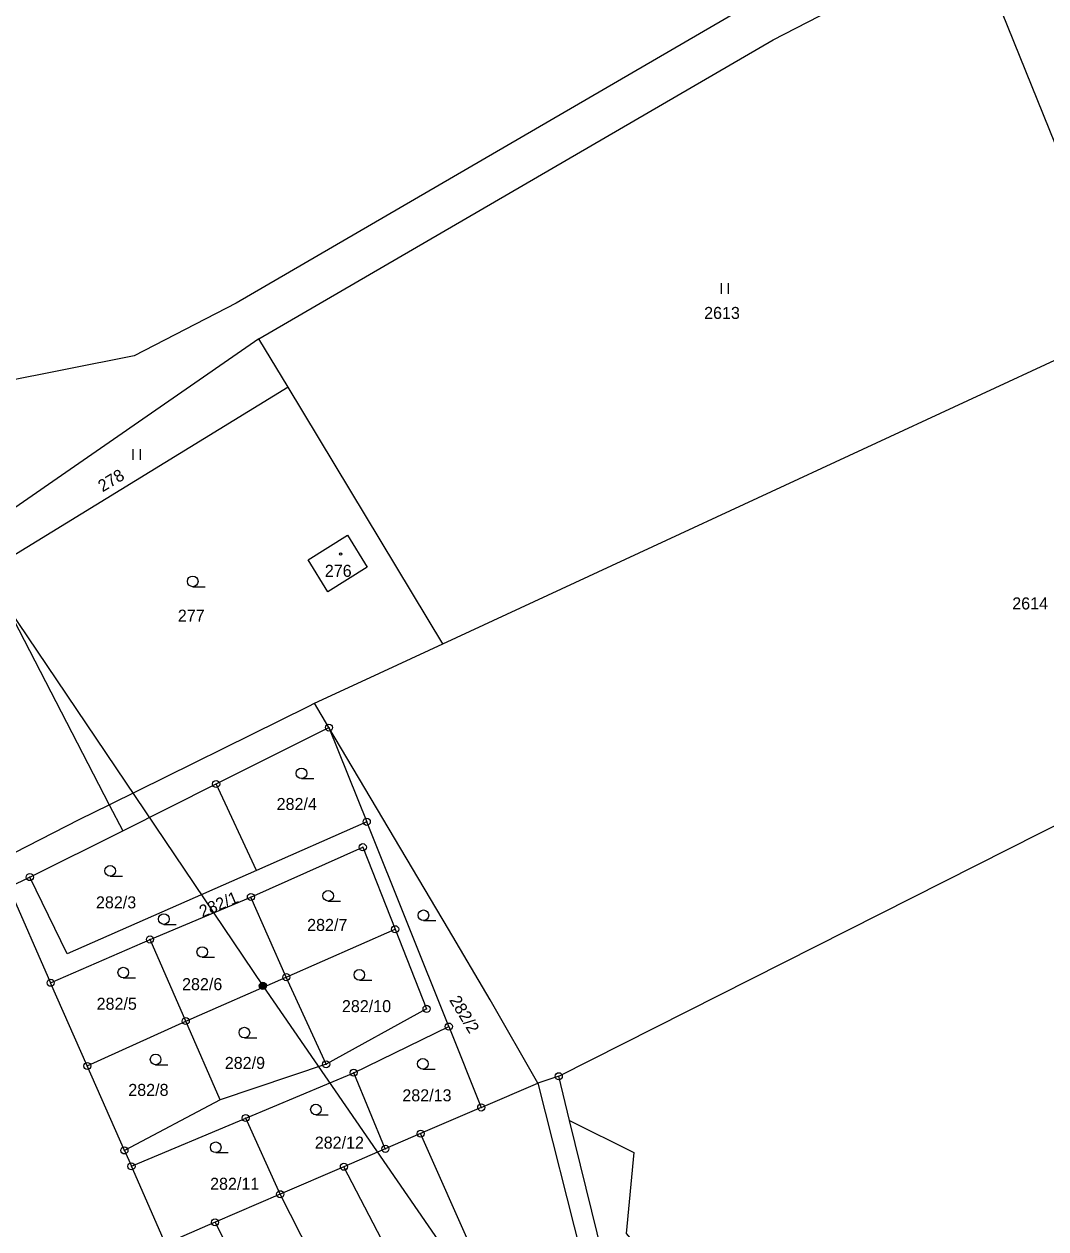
# Model space of a CAD drawing. Extents: x -504988 to -494607, y -1123820 to -1114018.
# Drawn here: x -496865 to -496720.6, y -1120293.1 to -1120122.8 of the extents above; entities that cross this region are included whole.
import ezdxf

# ---------------------------------------------------------------- set-up
doc = ezdxf.new("R2010")
doc.units = 0
for name, color, linetype in [('Hranice parcel', 7, 'Continuous'), ('Parcelní čísla', 7, 'Continuous'), ('Poz předměty', 7, 'Continuous'), ('Vnitřní kresba', 7, 'Continuous'), ('Značky bodu BP', 7, 'Continuous'), ('Značky budov', 7, 'Continuous'), ('Značky kultur', 7, 'Continuous')]:
    doc.layers.add(name, color=color, linetype=linetype)

msp = doc.modelspace()

# ---------------------------------------------------------------- linework, layer by layer
at = {"layer": 'Hranice parcel'}
for p, q in [((-496728.04, -1120118.05), (-496708.89, -1120165.47)), ((-496805.82, -1120210.42), (-496708.89, -1120165.47)), ((-496831.83, -1120167.28), (-496876.68, -1120198.34)), ((-496827.7, -1120174.13), (-496831.83, -1120167.28)), ((-496827.7, -1120174.13), (-496870.08, -1120200.09)), ((-496805.82, -1120210.42), (-496827.7, -1120174.13)), ((-496789.44, -1120271.55), (-496617.32, -1120184.52)), ((-496870.08, -1120200.09), (-496852.99, -1120233.15)), ((-496821.92, -1120222.25), (-496823.95, -1120218.81)), ((-496837.87, -1120230.22), (-496821.92, -1120222.25)), ((-496821.92, -1120222.25), (-496816.58, -1120235.57)), ((-496832.19, -1120242.45), (-496837.87, -1120230.22)), ((-496816.58, -1120235.57), (-496832.19, -1120242.45)), ((-496804.98, -1120264.53), (-496816.58, -1120235.57)), ((-496864.21, -1120243.39), (-496867.19, -1120244.88)), ((-496867.19, -1120244.88), (-496861.27, -1120258.33)), ((-496847.22, -1120252.21), (-496832.96, -1120246.21)), ((-496827.96, -1120257.54), (-496832.96, -1120246.21)), ((-496827.96, -1120257.54), (-496812.57, -1120250.76)), ((-496861.27, -1120258.33), (-496847.22, -1120252.21)), ((-496842.17, -1120263.75), (-496847.22, -1120252.21)), ((-496842.17, -1120263.75), (-496827.96, -1120257.54)), ((-496822.32, -1120269.86), (-496827.96, -1120257.54)), ((-496856.09, -1120270.1), (-496861.27, -1120258.33)), ((-496856.09, -1120270.1), (-496842.17, -1120263.75)), ((-496837.31, -1120274.87), (-496842.17, -1120263.75)), ((-496818.43, -1120271.05), (-496804.98, -1120264.53)), ((-496804.98, -1120264.53), (-496800.4, -1120275.97)), ((-496850.84, -1120282.04), (-496856.09, -1120270.1)), ((-496822.32, -1120269.86), (-496837.31, -1120274.87)), ((-496833.69, -1120277.46), (-496818.43, -1120271.05)), ((-496813.96, -1120281.82), (-496818.43, -1120271.05)), ((-496789.44, -1120271.55), (-496792.38, -1120272.51)), ((-496787.9, -1120277.81), (-496789.44, -1120271.55)), ((-496800.4, -1120275.97), (-496792.38, -1120272.51)), ((-496792.38, -1120272.51), (-496781.96, -1120313.9)), ((-496837.31, -1120274.87), (-496850.84, -1120282.04)), ((-496800.4, -1120275.97), (-496808.97, -1120279.67)), ((-496849.84, -1120284.29), (-496833.69, -1120277.46)), ((-496828.82, -1120288.24), (-496833.69, -1120277.46)), ((-496774.59, -1120332.04), (-496787.9, -1120277.81)), ((-496808.97, -1120279.67), (-496813.96, -1120281.82)), ((-496791.91, -1120318.12), (-496808.97, -1120279.67)), ((-496850.84, -1120282.04), (-496849.84, -1120284.29)), ((-496813.96, -1120281.82), (-496819.81, -1120284.35)), ((-496845.03, -1120295.23), (-496849.84, -1120284.29)), ((-496819.81, -1120284.35), (-496828.82, -1120288.24)), ((-496800.24, -1120321.97), (-496819.81, -1120284.35)), ((-496828.82, -1120288.24), (-496838.03, -1120292.21)), ((-496809.57, -1120325.93), (-496828.82, -1120288.24)), ((-496838.03, -1120292.21), (-496845.03, -1120295.23)), ((-496818.66, -1120329.78), (-496838.03, -1120292.21))]:
    msp.add_line(p, q, dxfattribs=at)
for points in [[(-496699.03, -1120160.06), (-496708.47, -1120148.74), (-496711.13, -1120142.51), (-496710.85, -1120118.38), (-496716.62, -1120106.84), (-496726.56, -1120101.15), (-496737.66, -1120100.11), (-496748.22, -1120102.83), (-496762, -1120119.74), (-496835.05, -1120162.21), (-496849.44, -1120169.69), (-496868.7, -1120173.5), (-496886.87, -1120166.04), (-496916.11, -1120122.87), (-496925.75, -1120092.26), (-496930.84, -1120083.06), (-496935.68, -1120078.2)], [(-496831.83, -1120167.28), (-496759.11, -1120125), (-496739.6, -1120114.89)], [(-496824.87, -1120198.53), (-496819.29, -1120195.06), (-496816.5, -1120199.57), (-496822.08, -1120203.03), (-496824.87, -1120198.53)], [(-496787.9, -1120277.81), (-496778.84, -1120282.34), (-496779.91, -1120293.77), (-496774.36, -1120300.42), (-496770.89, -1120307.84), (-496767.59, -1120311.18), (-496757.55, -1120313.67), (-496747.19, -1120311.49), (-496678.82, -1120270.21), (-496629.45, -1120234.43), (-496598.89, -1120218.03), (-496545.47, -1120201.71), (-496541.46, -1120201.26)], [(-496823.95, -1120218.81), (-496816.71, -1120215.46), (-496805.82, -1120210.42)], [(-496852.99, -1120233.15), (-496824.79, -1120219.2), (-496823.95, -1120218.81)], [(-496792.38, -1120272.51), (-496799.13, -1120260.74), (-496805.04, -1120250.76), (-496821.92, -1120222.25)], [(-496864.21, -1120243.39), (-496851.08, -1120236.83), (-496837.87, -1120230.22)], [(-496877.58, -1120245.67), (-496857.16, -1120235.21), (-496852.99, -1120233.15)], [(-496832.96, -1120246.21), (-496817.14, -1120239.16), (-496812.57, -1120250.76)], [(-496832.19, -1120242.45), (-496858.94, -1120254.24), (-496864.21, -1120243.39)], [(-496812.57, -1120250.76), (-496808.13, -1120262.02), (-496822.32, -1120269.86)]]:
    msp.add_lwpolyline(points, dxfattribs=at)
at = {"layer": 'Poz předměty'}
for p, q in [((-496871.37, -1120199.41), (-496831.27, -1120258.77)), ((-496831.27, -1120258.77), (-496762.08, -1120359.26))]:
    msp.add_line(p, q, dxfattribs=at)
for radius in [0.5, 0.4, 0.3, 0.2, 0.1]:
    msp.add_circle((-496831.27, -1120258.77), radius, dxfattribs=at)
at = {"layer": 'Vnitřní kresba'}
msp.add_line((-496852.99, -1120233.15), (-496851.08, -1120236.83), dxfattribs=at)
at = {"layer": 'Značky bodu BP'}
for centre, radius in [((-496821.92, -1120222.25), 0.5), ((-496821.92, -1120222.25), 0.0303), ((-496837.87, -1120230.22), 0.5), ((-496837.87, -1120230.22), 0.0303), ((-496816.58, -1120235.57), 0.5), ((-496816.58, -1120235.57), 0.0303), ((-496817.14, -1120239.16), 0.5), ((-496817.14, -1120239.16), 0.0303), ((-496864.21, -1120243.39), 0.5), ((-496864.21, -1120243.39), 0.0303), ((-496832.96, -1120246.21), 0.5), ((-496832.96, -1120246.21), 0.0303), ((-496812.57, -1120250.76), 0.5), ((-496812.57, -1120250.76), 0.0303), ((-496847.22, -1120252.21), 0.5), ((-496847.22, -1120252.21), 0.0303), ((-496861.27, -1120258.33), 0.5), ((-496827.96, -1120257.54), 0.5), ((-496827.96, -1120257.54), 0.0303), ((-496861.27, -1120258.33), 0.0303), ((-496808.13, -1120262.02), 0.5), ((-496842.17, -1120263.75), 0.5), ((-496808.13, -1120262.02), 0.0303), ((-496842.17, -1120263.75), 0.0303), ((-496804.98, -1120264.53), 0.5), ((-496804.98, -1120264.53), 0.0303), ((-496856.09, -1120270.1), 0.5), ((-496856.09, -1120270.1), 0.0303), ((-496822.32, -1120269.86), 0.5), ((-496822.32, -1120269.86), 0.0303), ((-496818.43, -1120271.05), 0.5), ((-496818.43, -1120271.05), 0.0303), ((-496789.44, -1120271.55), 0.5), ((-496789.44, -1120271.55), 0.0303), ((-496833.69, -1120277.46), 0.5), ((-496800.4, -1120275.97), 0.5), ((-496800.4, -1120275.97), 0.0303), ((-496833.69, -1120277.46), 0.0303), ((-496808.97, -1120279.67), 0.5), ((-496808.97, -1120279.67), 0.0303), ((-496850.84, -1120282.04), 0.5), ((-496850.84, -1120282.04), 0.0303), ((-496813.96, -1120281.82), 0.5), ((-496813.96, -1120281.82), 0.0303), ((-496849.84, -1120284.29), 0.5), ((-496849.84, -1120284.29), 0.0303), ((-496819.81, -1120284.35), 0.5), ((-496819.81, -1120284.35), 0.0303), ((-496828.82, -1120288.24), 0.5), ((-496828.82, -1120288.24), 0.0303), ((-496838.03, -1120292.21), 0.5), ((-496838.03, -1120292.21), 0.0303)]:
    msp.add_circle(centre, radius, dxfattribs=at)
at = {"layer": 'Značky budov'}
msp.add_circle((-496820.27, -1120197.71), 0.175, dxfattribs=at)
at = {"layer": 'Značky kultur'}
for p, q in [((-496766.43, -1120160.91), (-496766.43, -1120159.41)), ((-496765.43, -1120160.91), (-496765.43, -1120159.41)), ((-496849.58, -1120184.37), (-496849.58, -1120182.87)), ((-496848.58, -1120184.37), (-496848.58, -1120182.87)), ((-496841.18, -1120202.32), (-496839.43, -1120202.32)), ((-496825.81, -1120229.47), (-496824.06, -1120229.47)), ((-496852.86, -1120243.25), (-496851.11, -1120243.25)), ((-496822.03, -1120246.78), (-496820.28, -1120246.78)), ((-496808.57, -1120249.54), (-496806.82, -1120249.54)), ((-496845.27, -1120250.07), (-496843.52, -1120250.07)), ((-496839.84, -1120254.73), (-496838.09, -1120254.73)), ((-496851, -1120257.64), (-496849.25, -1120257.64)), ((-496817.63, -1120257.96), (-496815.88, -1120257.96)), ((-496833.88, -1120266.13), (-496832.13, -1120266.13)), ((-496846.43, -1120269.92), (-496844.68, -1120269.92)), ((-496808.66, -1120270.55), (-496806.91, -1120270.55)), ((-496823.77, -1120277), (-496822.02, -1120277)), ((-496837.93, -1120282.35), (-496836.18, -1120282.35))]:
    msp.add_line(p, q, dxfattribs=at)
for centre in [(-496841.18, -1120201.57), (-496825.81, -1120228.72), (-496852.86, -1120242.5), (-496822.03, -1120246.03), (-496845.27, -1120249.32), (-496808.57, -1120248.79), (-496839.84, -1120253.98), (-496851, -1120256.89), (-496817.63, -1120257.21), (-496833.88, -1120265.38), (-496846.43, -1120269.17), (-496808.66, -1120269.8), (-496823.77, -1120276.25), (-496837.93, -1120281.6)]:
    msp.add_circle(centre, 0.75, dxfattribs=at)

# ---------------------------------------------------------------- texts
at = {"layer": 'Parcelní čísla'}
for s, p in [('2613', (-496768.89, -1120164.46)), ('276', (-496822.51, -1120200.93)), ('2614', (-496725.33, -1120205.54)), ('277', (-496843.29, -1120207.27)), ('282/4', (-496829.32, -1120233.9)), ('282/3', (-496854.86, -1120247.81)), ('282/7', (-496825.01, -1120251)), ('282/6', (-496842.69, -1120259.38)), ('282/5', (-496854.77, -1120262.15)), ('282/10', (-496820.09, -1120262.49)), ('282/9', (-496836.65, -1120270.52)), ('282/8', (-496850.29, -1120274.33)), ('282/13', (-496811.55, -1120275.1)), ('282/12', (-496823.93, -1120281.79)), ('282/11', (-496838.73, -1120287.61))]:
    msp.add_text(s, height=1.7, dxfattribs=at).set_placement(p)
for s, rotation, p in [('278', 31, (-496853.92, -1120188.99)), ('282/1', 23, (-496839.82, -1120249.13)), ('282/2', 301, (-496804.96, -1120260.78))]:
    msp.add_text(s, height=1.7, rotation=rotation, dxfattribs=at).set_placement(p)

doc.saveas('drawing.dxf')
